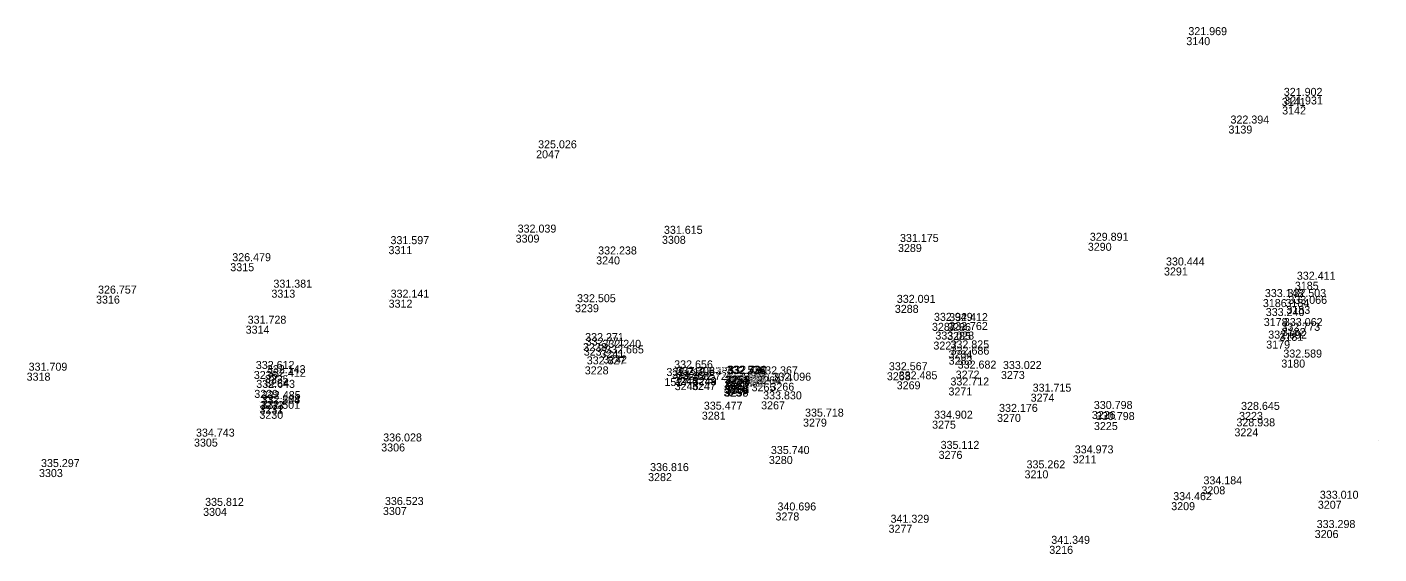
# Model space of a CAD drawing. Extents: x -829398 to -819400, y -1074439 to -1067977.
# Drawn here: x -826666.4 to -826463.7, y -1070214.7 to -1070135.6 of the extents above; entities that cross this region are included whole.
import ezdxf

# ---------------------------------------------------------------- set-up
doc = ezdxf.new("R2010")
doc.units = 0
doc.layers.add('Vrstva 60', color=7, linetype='Continuous')
doc.layers.add('Vrstva 61', color=7, linetype='Continuous')

msp = doc.modelspace()

# ---------------------------------------------------------------- linework, layer by layer
at = {"layer": 'Vrstva 60'}
for p, q in [((-826492.545, -1070137.155), (-826492.545, -1070137.155)), ((-826478.232, -1070146.261), (-826478.232, -1070146.261)), ((-826478.18, -1070147.548), (-826478.18, -1070147.548)), ((-826486.227, -1070150.408), (-826486.227, -1070150.408)), ((-826590.067, -1070154.122), (-826590.067, -1070154.122)), ((-826593.137, -1070166.762), (-826593.137, -1070166.762)), ((-826571.194, -1070166.947), (-826571.194, -1070166.947)), ((-826535.796, -1070168.166), (-826535.796, -1070168.166)), ((-826507.325, -1070167.988), (-826507.325, -1070167.988)), ((-826612.21, -1070168.495), (-826612.21, -1070168.495)), ((-826581.063, -1070170.043), (-826581.063, -1070170.043)), ((-826635.933, -1070171.05), (-826635.933, -1070171.05)), ((-826495.899, -1070171.692), (-826495.899, -1070171.692)), ((-826476.273, -1070173.83), (-826476.273, -1070173.83)), ((-826656.07, -1070175.91), (-826656.07, -1070175.91)), ((-826629.768, -1070175.024), (-826629.768, -1070175.024)), ((-826612.188, -1070176.522), (-826612.188, -1070176.522)), ((-826584.225, -1070177.202), (-826584.225, -1070177.202)), ((-826536.269, -1070177.3), (-826536.269, -1070177.3)), ((-826481.07, -1070176.433), (-826481.07, -1070176.433)), ((-826477.684, -1070176.423), (-826477.684, -1070176.423)), ((-826477.544, -1070177.448), (-826477.544, -1070177.448)), ((-826633.631, -1070180.423), (-826633.631, -1070180.423)), ((-826530.697, -1070179.997), (-826530.697, -1070179.997)), ((-826528.418, -1070180.041), (-826528.418, -1070180.041)), ((-826480.936, -1070179.276), (-826480.936, -1070179.276)), ((-826528.427, -1070181.371), (-826528.427, -1070181.371)), ((-826478.581, -1070181.493), (-826478.581, -1070181.493)), ((-826478.22, -1070180.778), (-826478.22, -1070180.778)), ((-826583.019, -1070183.029), (-826583.019, -1070183.029)), ((-826582.924, -1070183.712), (-826582.924, -1070183.712)), ((-826580.425, -1070184.043), (-826580.425, -1070184.043)), ((-826530.484, -1070182.802), (-826530.484, -1070182.802)), ((-826528.226, -1070184.125), (-826528.226, -1070184.125)), ((-826480.565, -1070182.659), (-826480.565, -1070182.659)), ((-826582.77, -1070186.525), (-826582.77, -1070186.525)), ((-826580.009, -1070184.88), (-826580.009, -1070184.88)), ((-826528.196, -1070185.065), (-826528.196, -1070185.065)), ((-826478.3, -1070185.5), (-826478.3, -1070185.5)), ((-826632.406, -1070187.213), (-826632.406, -1070187.213)), ((-826630.747, -1070187.847), (-826630.747, -1070187.847)), ((-826630.717, -1070188.374), (-826630.717, -1070188.374)), ((-826570.824, -1070188.272), (-826570.824, -1070188.272)), ((-826569.659, -1070187.126), (-826569.659, -1070187.126)), ((-826569.364, -1070188.081), (-826569.364, -1070188.081)), ((-826569.344, -1070188.13), (-826569.344, -1070188.13)), ((-826566.574, -1070188.171), (-826566.574, -1070188.171)), ((-826566.569, -1070188.115), (-826566.569, -1070188.115)), ((-826561.77, -1070187.93), (-826561.77, -1070187.93)), ((-826561.759, -1070187.98), (-826561.759, -1070187.98)), ((-826561.575, -1070187.977), (-826561.575, -1070187.977)), ((-826561.555, -1070187.941), (-826561.555, -1070187.941)), ((-826556.911, -1070188.019), (-826556.911, -1070188.019)), ((-826537.458, -1070187.405), (-826537.458, -1070187.405)), ((-826527.142, -1070187.157), (-826527.142, -1070187.157)), ((-826520.353, -1070187.217), (-826520.353, -1070187.217)), ((-826632.334, -1070190.048), (-826632.334, -1070190.048)), ((-826569.282, -1070188.885), (-826569.282, -1070188.885)), ((-826566.688, -1070188.87), (-826566.688, -1070188.87)), ((-826561.96, -1070189.829), (-826561.96, -1070189.829)), ((-826561.918, -1070189.366), (-826561.918, -1070189.366)), ((-826561.822, -1070188.66), (-826561.822, -1070188.66)), ((-826561.801, -1070188.675), (-826561.801, -1070188.675)), ((-826561.799, -1070189.851), (-826561.799, -1070189.851)), ((-826561.71, -1070189.48), (-826561.71, -1070189.48)), ((-826561.677, -1070189.341), (-826561.677, -1070189.341)), ((-826561.658, -1070189.331), (-826561.658, -1070189.331)), ((-826561.622, -1070188.919), (-826561.622, -1070188.919)), ((-826561.612, -1070188.895), (-826561.612, -1070188.895)), ((-826557.751, -1070189.057), (-826557.751, -1070189.057)), ((-826554.924, -1070188.974), (-826554.924, -1070188.974)), ((-826535.989, -1070188.762), (-826535.989, -1070188.762)), ((-826528.226, -1070189.69), (-826528.226, -1070189.69)), ((-826631.576, -1070192.408), (-826631.576, -1070192.408)), ((-826631.553, -1070192.37), (-826631.553, -1070192.37)), ((-826631.483, -1070191.737), (-826631.483, -1070191.737)), ((-826556.32, -1070191.765), (-826556.32, -1070191.765)), ((-826515.898, -1070190.617), (-826515.898, -1070190.617)), ((-826631.569, -1070193.186), (-826631.569, -1070193.186)), ((-826565.211, -1070193.312), (-826565.211, -1070193.312)), ((-826550.035, -1070194.36), (-826550.035, -1070194.36)), ((-826520.933, -1070193.653), (-826520.933, -1070193.653)), ((-826506.721, -1070193.209), (-826506.721, -1070193.209)), ((-826484.637, -1070193.35), (-826484.637, -1070193.35)), ((-826530.68, -1070194.669), (-826530.68, -1070194.669)), ((-826506.403, -1070194.874), (-826506.403, -1070194.874)), ((-826485.339, -1070195.82), (-826485.339, -1070195.82)), ((-826641.38, -1070197.357), (-826641.38, -1070197.357)), ((-826613.299, -1070198.082), (-826613.299, -1070198.082)), ((-826463.66, -1070197.625), (-826463.66, -1070197.625)), ((-826555.155, -1070199.963), (-826555.155, -1070199.963)), ((-826529.698, -1070199.197), (-826529.698, -1070199.197)), ((-826509.581, -1070199.871), (-826509.581, -1070199.871)), ((-826664.622, -1070201.923), (-826664.622, -1070201.923)), ((-826573.27, -1070202.531), (-826573.27, -1070202.531)), ((-826516.814, -1070202.117), (-826516.814, -1070202.117)), ((-826490.281, -1070204.51), (-826490.281, -1070204.51)), ((-826472.824, -1070206.675), (-826472.824, -1070206.675)), ((-826640.009, -1070207.744), (-826640.009, -1070207.744)), ((-826613.04, -1070207.612), (-826613.04, -1070207.612)), ((-826554.167, -1070208.431), (-826554.167, -1070208.431)), ((-826494.815, -1070206.886), (-826494.815, -1070206.886)), ((-826537.209, -1070210.274), (-826537.209, -1070210.274)), ((-826473.299, -1070211.068), (-826473.299, -1070211.068)), ((-826513.104, -1070213.437), (-826513.104, -1070213.437))]:
    msp.add_line(p, q, dxfattribs=at)

# ---------------------------------------------------------------- texts
for s, p in [('3140', (-826492.545, -1070138.355)), ('3141', (-826478.232, -1070147.461)), ('3142', (-826478.18, -1070148.748)), ('3139', (-826486.227, -1070151.608)), ('2047', (-826590.067, -1070155.322)), ('3309', (-826593.137, -1070167.962)), ('3308', (-826571.194, -1070168.147)), ('3289', (-826535.796, -1070169.366)), ('3290', (-826507.325, -1070169.188)), ('3311', (-826612.21, -1070169.695)), ('3240', (-826581.063, -1070171.243)), ('3315', (-826635.933, -1070172.25)), ('3291', (-826495.899, -1070172.892)), ('3185', (-826476.273, -1070175.03)), ('3316', (-826656.07, -1070177.11)), ('3313', (-826629.768, -1070176.224)), ('3312', (-826612.188, -1070177.722)), ('3239', (-826584.225, -1070178.402)), ('3288', (-826536.269, -1070178.5)), ('3186', (-826481.07, -1070177.633)), ('3184', (-826477.684, -1070177.623)), ('3183', (-826477.544, -1070178.648)), ('3314', (-826633.631, -1070181.623)), ('3287', (-826530.697, -1070181.197)), ('3286', (-826528.418, -1070181.241)), ('3178', (-826480.936, -1070180.476)), ('3285', (-826528.427, -1070182.571)), ('3181', (-826478.581, -1070182.693)), ('3182', (-826478.22, -1070181.978)), ('3238', (-826583.019, -1070184.229)), ('3237', (-826582.924, -1070184.912)), ('3241', (-826580.425, -1070185.243)), ('3227', (-826530.484, -1070184.002)), ('3284', (-826528.226, -1070185.325)), ('3179', (-826480.565, -1070183.859)), ('3228', (-826582.77, -1070187.725)), ('3242', (-826580.009, -1070186.08)), ('3283', (-826528.196, -1070186.265)), ('3180', (-826478.3, -1070186.7)), ('3318', (-826666.479, -1070188.673)), ('3236', (-826632.406, -1070188.413)), ('3235', (-826630.747, -1070189.047)), ('3234', (-826630.717, -1070189.574)), ('1527', (-826570.824, -1070189.472)), ('3243', (-826569.659, -1070188.326)), ('3244', (-826569.364, -1070189.281)), ('3245', (-826569.344, -1070189.33)), ('3248', (-826566.574, -1070189.371)), ('3249', (-826566.569, -1070189.315)), ('3254', (-826561.77, -1070189.13)), ('3251', (-826561.759, -1070189.18)), ('3252', (-826561.575, -1070189.177)), ('3255', (-826561.555, -1070189.141)), ('3264', (-826556.911, -1070189.219)), ('3268', (-826537.458, -1070188.605)), ('3272', (-826527.142, -1070188.357)), ('3273', (-826520.353, -1070188.417)), ('3229', (-826632.334, -1070191.248)), ('3246', (-826569.282, -1070190.085)), ('3247', (-826566.688, -1070190.07)), ('3257', (-826561.96, -1070191.029)), ('3256', (-826561.918, -1070190.566)), ('3253', (-826561.822, -1070189.86)), ('3250', (-826561.801, -1070189.875)), ('3258', (-826561.799, -1070191.051)), ('3259', (-826561.71, -1070190.68)), ('3261', (-826561.677, -1070190.541)), ('3260', (-826561.658, -1070190.531)), ('3263', (-826561.622, -1070190.119)), ('3262', (-826561.612, -1070190.095)), ('3265', (-826557.751, -1070190.257)), ('3266', (-826554.924, -1070190.174)), ('3269', (-826535.989, -1070189.962)), ('3271', (-826528.226, -1070190.89)), ('3231', (-826631.576, -1070193.608)), ('3232', (-826631.553, -1070193.57)), ('3233', (-826631.483, -1070192.937)), ('3267', (-826556.32, -1070192.965)), ('3274', (-826515.898, -1070191.817)), ('3230', (-826631.569, -1070194.386)), ('3281', (-826565.211, -1070194.512)), ('3279', (-826550.035, -1070195.56)), ('3270', (-826520.933, -1070194.853)), ('3226', (-826506.721, -1070194.409)), ('3223', (-826484.637, -1070194.55)), ('3275', (-826530.68, -1070195.869)), ('3225', (-826506.403, -1070196.074)), ('3224', (-826485.339, -1070197.02)), ('3305', (-826641.38, -1070198.557)), ('3306', (-826613.299, -1070199.282)), ('3280', (-826555.155, -1070201.163)), ('3276', (-826529.698, -1070200.397)), ('3211', (-826509.581, -1070201.071)), ('3303', (-826664.622, -1070203.123)), ('3282', (-826573.27, -1070203.731)), ('3210', (-826516.814, -1070203.317)), ('3208', (-826490.281, -1070205.71)), ('3207', (-826472.824, -1070207.875)), ('3304', (-826640.009, -1070208.944)), ('3307', (-826613.04, -1070208.812)), ('3278', (-826554.167, -1070209.631)), ('3209', (-826494.815, -1070208.086)), ('3277', (-826537.209, -1070211.474)), ('3206', (-826473.299, -1070212.268)), ('3216', (-826513.104, -1070214.637))]:
    msp.add_text(s, height=1.2, dxfattribs=at).set_placement(p)
at = {"layer": 'Vrstva 61'}
for s, p in [('321.969', (-826492.245, -1070136.855)), ('321.902', (-826477.932, -1070145.961)), ('321.931', (-826477.88, -1070147.248)), ('322.394', (-826485.927, -1070150.108)), ('325.026', (-826589.767, -1070153.822)), ('332.039', (-826592.837, -1070166.462)), ('331.615', (-826570.894, -1070166.647)), ('331.597', (-826611.91, -1070168.195)), ('331.175', (-826535.496, -1070167.866)), ('329.891', (-826507.025, -1070167.688)), ('326.479', (-826635.633, -1070170.75)), ('332.238', (-826580.763, -1070169.743)), ('330.444', (-826495.599, -1070171.392)), ('332.411', (-826475.973, -1070173.53)), ('331.381', (-826629.468, -1070174.724)), ('326.757', (-826655.77, -1070175.61)), ('332.141', (-826611.888, -1070176.222)), ('332.505', (-826583.925, -1070176.902)), ('332.091', (-826535.969, -1070177)), ('333.148', (-826480.77, -1070176.133)), ('332.503', (-826477.384, -1070176.123)), ('333.066', (-826477.244, -1070177.148)), ('333.240', (-826480.636, -1070178.976)), ('331.728', (-826633.331, -1070180.123)), ('332.949', (-826530.397, -1070179.697)), ('332.762', (-826528.127, -1070181.071)), ('332.412', (-826528.118, -1070179.741)), ('332.773', (-826478.281, -1070181.193)), ('333.062', (-826477.92, -1070180.478)), ('332.271', (-826582.719, -1070182.729)), ('332.771', (-826582.624, -1070183.412)), ('333.028', (-826530.184, -1070182.502)), ('332.692', (-826480.265, -1070182.359)), ('332.240', (-826580.125, -1070183.743)), ('332.665', (-826579.709, -1070184.58)), ('332.825', (-826527.926, -1070183.825)), ('332.686', (-826527.896, -1070184.765)), ('332.589', (-826478, -1070185.2)), ('331.709', (-826666.179, -1070187.173)), ('332.612', (-826632.106, -1070186.913)), ('332.143', (-826630.447, -1070187.547)), ('332.827', (-826582.47, -1070186.225)), ('332.656', (-826569.359, -1070186.826)), ('332.534', (-826561.47, -1070187.63)), ('332.776', (-826561.459, -1070187.68)), ('332.780', (-826561.275, -1070187.677)), ('332.490', (-826561.255, -1070187.641)), ('332.367', (-826556.611, -1070187.719)), ('332.567', (-826537.158, -1070187.105)), ('332.682', (-826526.842, -1070186.857)), ('333.022', (-826520.053, -1070186.917)), ('332.643', (-826632.034, -1070189.748)), ('332.412', (-826630.417, -1070188.074)), ('332.713', (-826570.524, -1070187.972)), ('332.306', (-826569.064, -1070187.781)), ('332.708', (-826569.044, -1070187.83)), ('332.685', (-826568.982, -1070188.585)), ('332.726', (-826566.388, -1070188.57)), ('332.706', (-826566.274, -1070187.871)), ('332.354', (-826566.269, -1070187.815)), ('332.821', (-826561.66, -1070189.529)), ('332.794', (-826561.618, -1070189.066)), ('332.559', (-826561.522, -1070188.36)), ('332.770', (-826561.501, -1070188.375)), ('332.827', (-826561.499, -1070189.551)), ('332.805', (-826561.41, -1070189.18)), ('332.745', (-826561.377, -1070189.041)), ('331.871', (-826561.358, -1070189.031)), ('331.768', (-826561.322, -1070188.619)), ('332.736', (-826561.312, -1070188.595)), ('331.874', (-826557.451, -1070188.757)), ('332.096', (-826554.624, -1070188.674)), ('332.485', (-826535.689, -1070188.462)), ('332.712', (-826527.926, -1070189.39)), ('332.485', (-826631.183, -1070191.437)), ('333.830', (-826556.02, -1070191.465)), ('331.715', (-826515.598, -1070190.317)), ('332.534', (-826631.276, -1070192.108)), ('332.501', (-826631.269, -1070192.886)), ('332.208', (-826631.253, -1070192.07)), ('335.477', (-826564.911, -1070193.012)), ('332.176', (-826520.633, -1070193.353)), ('330.798', (-826506.421, -1070192.909)), ('328.645', (-826484.337, -1070193.05)), ('335.718', (-826549.735, -1070194.06)), ('334.902', (-826530.38, -1070194.369)), ('330.798', (-826506.103, -1070194.574)), ('328.938', (-826485.039, -1070195.52)), ('334.743', (-826641.08, -1070197.057)), ('336.028', (-826612.999, -1070197.782)), ('335.740', (-826554.855, -1070199.663)), ('335.112', (-826529.398, -1070198.897)), ('334.973', (-826509.281, -1070199.571)), ('335.297', (-826664.322, -1070201.623)), ('335.262', (-826516.514, -1070201.817)), ('336.816', (-826572.97, -1070202.231)), ('334.184', (-826489.981, -1070204.21)), ('335.812', (-826639.709, -1070207.444)), ('336.523', (-826612.74, -1070207.312)), ('334.462', (-826494.515, -1070206.586)), ('333.010', (-826472.524, -1070206.375)), ('340.696', (-826553.867, -1070208.131)), ('341.329', (-826536.909, -1070209.974)), ('333.298', (-826472.999, -1070210.768)), ('341.349', (-826512.804, -1070213.137))]:
    msp.add_text(s, height=1.2, dxfattribs=at).set_placement(p)

doc.saveas('drawing.dxf')
